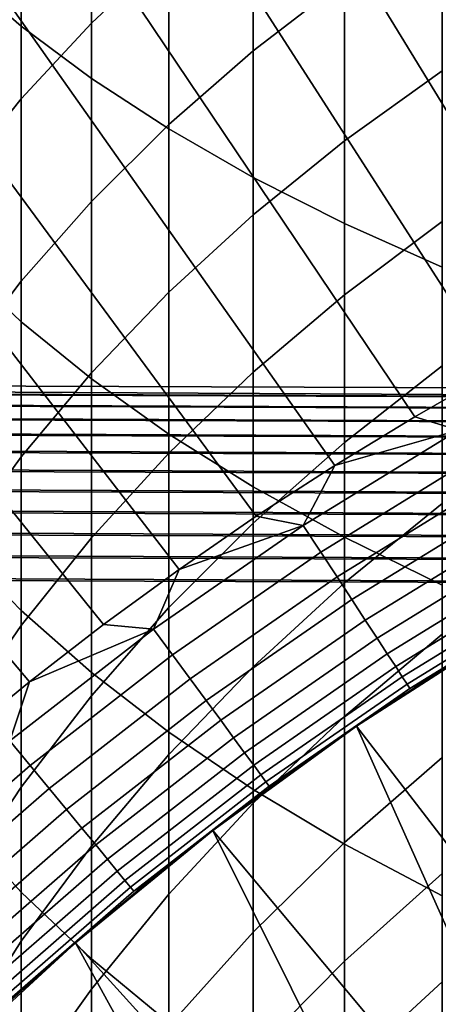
# Model space of a CAD drawing. Header units: metres. Extents: x -109 to 109, y -100 to 58.
# Tile 375 of 642: x -9.08 to -7.26, y -2.86 to 1.41. Entities that reach past the tile are written whole.
import ezdxf

# ---------------------------------------------------------------- set-up
doc = ezdxf.new("R2010")
doc.units = ezdxf.units.M
doc.layers.add('solid_21_062_100_XXX', color=7, linetype='CONTINUOUS')

msp = doc.modelspace()

# ---------------------------------------------------------------- linework, layer by layer
at = {"layer": 'solid_21_062_100_XXX'}
for points in [[(-2.20382, -0.203363, -19.838242), (-23.166414, -0.126966, -19.628342), (-3.36626, 6.248704, -2.111332), (-2.240212, 6.289994, -1.997891)], [(-23.166414, -0.126966, -19.628342), (-4.498542, 6.190415, -2.27148), (-3.36626, 6.248704, -2.111332)], [(-23.166414, -0.126966, -19.628342), (-5.638408, 6.114653, -2.479636), (-4.498542, 6.190415, -2.27148)], [(-23.166414, -0.126966, -19.628342), (-6.788262, 6.02087, -2.737302), (-5.638408, 6.114653, -2.479636)], [(-23.166414, -0.126966, -19.628342), (-7.951138, 5.908281, -3.046637), (-6.788262, 6.02087, -2.737302)], [(-23.166414, -0.126966, -19.628342), (-9.128993, 5.775929, -3.410272), (-7.951138, 5.908281, -3.046637)], [(-9.075924, 2.696332, 207.281082), (-9.346973, 2.908782, 206.766541), (-9.346973, 1.620696, 206.201477), (-9.075924, 1.385983, 206.706253)], [(-8.771758, 2.490517, 207.779556), (-9.075924, 2.696332, 207.281082), (-9.075924, 1.385983, 206.706253), (-8.771758, 1.158598, 207.195267)], [(-7.553299, 2.429828, 28.576704), (-6.291314, 0.264049, 30.020081), (-5.922442, 0.435357, 30.020081), (-7.138115, 2.628782, 28.576704)], [(-8.771758, 2.198412, 195.601883), (-8.435585, 2.496254, 195.17569), (-8.435585, 1.714652, 194.603668), (-8.771758, 1.398486, 195.016449)], [(-8.435585, 2.292085, 208.260162), (-8.771758, 2.490517, 207.779556), (-8.771758, 1.158598, 207.195267), (-8.435585, 0.939371, 207.666748)], [(-7.962944, 2.219705, 28.576704), (-6.655237, 0.082462, 30.020081), (-6.291314, 0.264049, 30.020081), (-7.553299, 2.429828, 28.576704)], [(-8.06863, 2.101762, 208.721115), (-8.435585, 2.292085, 208.260162), (-8.435585, 0.939371, 207.666748), (-8.06863, 0.729103, 208.118958)], [(-8.06863, 2.017899, 194.207748), (-7.672235, 2.30712, 193.830154), (-7.672235, 1.584449, 193.25116), (-8.06863, 1.279017, 193.615768)], [(-9.075924, 1.889488, 196.04393), (-8.771758, 2.198412, 195.601883), (-8.771758, 1.398486, 195.016449), (-9.075924, 1.070555, 195.444595)], [(-8.366748, 1.998565, 28.576704), (-7.013924, -0.10926, 30.020081), (-6.655237, 0.082462, 30.020081), (-7.962944, 2.219705, 28.576704)], [(-7.672235, 1.920241, 209.160767), (-8.06863, 2.101762, 208.721115), (-8.06863, 0.729103, 208.118958), (-7.672235, 0.528559, 208.550247)], [(-8.435585, 1.714652, 194.603668), (-8.06863, 2.017899, 194.207748), (-8.06863, 1.279017, 193.615768), (-8.435585, 0.958772, 193.998062)], [(-8.764416, 1.766572, 28.576704), (-7.367093, -0.310967, 30.020081), (-7.013924, -0.10926, 30.020081), (-8.366748, 1.998565, 28.576704)], [(-9.346973, 1.570606, 196.500229), (-9.075924, 1.889488, 196.04393), (-9.075924, 1.070555, 195.444595), (-9.346973, 0.732054, 195.886536)], [(-7.247845, 1.748186, 209.577469), (-7.672235, 1.920241, 209.160767), (-7.672235, 0.528559, 208.550247), (-7.247845, 0.338473, 208.959061)], [(-7.672235, 1.584449, 193.25116), (-7.247845, 1.873955, 192.905563), (-7.247845, 1.192068, 192.308533), (-7.672235, 0.887748, 192.641159)], [(-9.155655, 1.523895, 28.576704), (-7.714465, -0.522499, 30.020081), (-7.367093, -0.310967, 30.020081), (-8.764416, 1.766572, 28.576704)], [(-8.771758, 1.398486, 195.016449), (-8.435585, 1.714652, 194.603668), (-8.435585, 0.958772, 193.998062), (-8.771758, 0.624884, 194.396652)], [(-9.075924, 1.385983, 206.706253), (-9.346973, 1.620696, 206.201477), (-9.346973, 0.358511, 205.580704), (-9.075924, 0.101981, 206.074753)], [(-8.06863, 1.279017, 193.615768), (-7.672235, 1.584449, 193.25116), (-7.672235, 0.887748, 192.641159), (-8.06863, 0.566686, 192.992096)], [(-9.54018, 1.270713, 28.576704), (-8.055768, -0.743691, 30.020081), (-7.714465, -0.522499, 30.020081), (-9.155655, 1.523895, 28.576704)], [(-9.075924, 1.070555, 195.444595), (-8.771758, 1.398486, 195.016449), (-8.771758, 0.624884, 194.396652), (-9.075924, 0.278572, 194.810059)], [(-8.771758, 1.158598, 207.195267), (-9.075924, 1.385983, 206.706253), (-9.075924, 0.101981, 206.074753), (-8.771758, -0.146539, 206.553391)], [(-9.917707, 1.007211, 28.576704), (-8.390734, -0.974367, 30.020081), (-8.055768, -0.743691, 30.020081), (-9.54018, 1.270713, 28.576704)], [(-8.435585, 0.958772, 193.998062), (-8.06863, 1.279017, 193.615768), (-8.06863, 0.566686, 192.992096), (-8.435585, 0.230055, 193.360046)], [(-8.435585, 0.939371, 207.666748), (-8.771758, 1.158598, 207.195267), (-8.771758, -0.146539, 206.553391), (-8.435585, -0.386142, 207.014832)], [(-7.672235, 0.887748, 192.641159), (-7.247845, 1.192068, 192.308533), (-7.247845, 0.536899, 191.682297), (-7.672235, 0.218345, 192.001328)], [(-9.346973, 0.732054, 195.886536), (-9.075924, 1.070555, 195.444595), (-9.075924, 0.278572, 194.810059), (-9.346973, -0.078903, 195.236801)], [(-10.287962, 0.733582, 28.576704), (-8.719098, -1.214348, 30.020081), (-8.390734, -0.974367, 30.020081), (-9.917707, 1.007211, 28.576704)], [(-8.771758, 0.624884, 194.396652), (-8.435585, 0.958772, 193.998062), (-8.435585, 0.230055, 193.360046), (-8.771758, -0.120917, 193.743668)], [(-8.06863, 0.729103, 208.118958), (-8.435585, 0.939371, 207.666748), (-8.435585, -0.386142, 207.014832), (-8.06863, -0.615955, 207.457443)], [(-8.06863, 0.566686, 192.992096), (-7.672235, 0.887748, 192.641159), (-7.672235, 0.218345, 192.001328), (-8.06863, -0.117733, 192.337906)], [(-10.65067, 0.450027, 28.576704), (-9.040602, -1.463444, 30.020081), (-8.719098, -1.214348, 30.020081), (-10.287962, 0.733582, 28.576704)], [(-7.672235, 0.528559, 208.550247), (-8.06863, 0.729103, 208.118958), (-8.06863, -0.615955, 207.457443), (-7.672235, -0.835139, 207.879562)], [(-9.075924, 0.278572, 194.810059), (-8.771758, 0.624884, 194.396652), (-8.771758, -0.120917, 193.743668), (-9.075924, -0.484951, 194.141571)], [(-8.435585, 0.230055, 193.360046), (-8.06863, 0.566686, 192.992096), (-8.06863, -0.117733, 192.337906), (-8.435585, -0.470108, 192.690811)], [(-7.672235, 0.218345, 192.001328), (-7.247845, 0.536899, 191.682297), (-7.247845, -0.090302, 191.028061), (-7.672235, -0.422482, 191.33287)], [(-7.247845, 0.338473, 208.959061), (-7.672235, 0.528559, 208.550247), (-7.672235, -0.835139, 207.879562), (-7.247845, -1.042894, 208.279678)], [(-11.005567, 0.156755, 28.576704), (-9.354994, -1.721458, 30.020081), (-9.040602, -1.463444, 30.020081), (-10.65067, 0.450027, 28.576704)], [(-9.075924, 0.101981, 206.074753), (-9.346973, 0.358511, 205.580704), (-9.346973, -0.875366, 204.905426), (-9.075924, -1.153223, 205.387802)], [(-9.346973, -0.078903, 195.236801), (-9.075924, 0.278572, 194.810059), (-9.075924, -0.484951, 194.141571), (-9.346973, -0.860717, 194.552292)], [(-8.771758, -0.120917, 193.743668), (-8.435585, 0.230055, 193.360046), (-8.435585, -0.470108, 192.690811), (-8.771758, -0.837497, 193.058731)], [(-8.06863, -0.117733, 192.337906), (-7.672235, 0.218345, 192.001328), (-7.672235, -0.422482, 191.33287), (-8.06863, -0.772935, 191.654449)], [(-8.771758, -0.146539, 206.553391), (-9.075924, 0.101981, 206.074753), (-9.075924, -1.153223, 205.387802), (-8.771758, -1.422404, 205.855118)], [(-2.204883, -0.242691, -19.93008), (-44.130081, -0.089896, -19.510279), (-44.129547, -0.068957, -19.464907)], [(-44.129547, -0.068957, -19.464907), (-44.129009, -0.050568, -19.418442), (-23.166414, -0.126966, -19.628342), (-2.204883, -0.242691, -19.93008)], [(-2.205933, -0.291956, -20.016993), (-44.13113, -0.139161, -19.597193), (-44.130608, -0.113322, -19.55442)], [(-2.204883, -0.242691, -19.93008), (-2.205933, -0.291956, -20.016993), (-44.130608, -0.113322, -19.55442), (-44.130081, -0.089896, -19.510279)], [(-2.204883, -0.242691, -19.93008), (-23.166414, -0.126966, -19.628342), (-2.20382, -0.203363, -19.838242)], [(-9.075924, -0.484951, 194.141571), (-8.771758, -0.120917, 193.743668), (-8.771758, -0.837497, 193.058731), (-9.075924, -1.218556, 193.440369)], [(-8.435585, -0.470108, 192.690811), (-8.06863, -0.117733, 192.337906), (-8.06863, -0.772935, 191.654449), (-8.435585, -1.140383, 191.991638)], [(-7.672235, -0.422482, 191.33287), (-7.247845, -0.090302, 191.028061), (-7.247845, -0.688339, 190.347061), (-7.672235, -1.033511, 190.637085)], [(-7.177139, -0.368831, 30.112827), (-7.013924, -0.10926, 30.020081), (-7.367093, -0.310967, 30.020081)], [(-2.206956, -0.350552, -20.09791), (-44.132153, -0.197757, -19.678108), (-44.131645, -0.167336, -19.638464)], [(-2.205933, -0.291956, -20.016993), (-2.206956, -0.350552, -20.09791), (-44.131645, -0.167336, -19.638464), (-44.13113, -0.139161, -19.597193)], [(-8.435585, -0.386142, 207.014832), (-8.771758, -0.146539, 206.553391), (-8.771758, -1.422404, 205.855118), (-8.435585, -1.681928, 206.305679)], [(-2.206956, -0.350552, -20.09791), (-2.207941, -0.417756, -20.171833), (-44.132652, -0.230333, -19.716003), (-44.132153, -0.197757, -19.678108)], [(-2.207941, -0.417756, -20.171833), (-44.133137, -0.264962, -19.752031), (-44.132652, -0.230333, -19.716003)], [(-2.207941, -0.417756, -20.171833), (-2.208876, -0.49274, -20.237852), (-44.133614, -0.301537, -19.786083), (-44.133137, -0.264962, -19.752031)], [(-2.208876, -0.49274, -20.237852), (-2.209748, -0.574581, -20.295153), (-44.134518, -0.380071, -19.847837), (-44.134071, -0.339946, -19.81805)], [(-2.208876, -0.49274, -20.237852), (-44.134071, -0.339946, -19.81805), (-44.133614, -0.301537, -19.786083)], [(-7.177139, -0.368831, 30.112827), (-7.367093, -0.310967, 30.020081), (-7.714465, -0.522499, 30.020081)], [(-2.209748, -0.574581, -20.295153), (-44.134945, -0.421787, -19.875351), (-44.134518, -0.380071, -19.847837)], [(-7.851046, -0.78308, 30.112827), (-7.177139, -0.368831, 30.112827), (-7.714465, -0.522499, 30.020081)], [(-7.775212, -0.899152, 30.219034), (-7.107814, -0.488905, 30.219034), (-7.177139, -0.368831, 30.112827), (-7.851046, -0.78308, 30.112827)], [(-2.209748, -0.574581, -20.295153), (-2.210547, -0.662269, -20.343029), (-44.135353, -0.464966, -19.900507), (-44.134945, -0.421787, -19.875351)], [(-8.06863, -0.615955, 207.457443), (-8.435585, -0.386142, 207.014832), (-8.435585, -1.681928, 206.305679), (-8.06863, -1.930846, 206.737808)], [(-8.06863, -0.772935, 191.654449), (-7.672235, -0.422482, 191.33287), (-7.672235, -1.033511, 190.637085), (-8.06863, -1.397671, 190.943054)], [(-2.210547, -0.662269, -20.343029), (-44.135742, -0.509475, -19.923227), (-44.135353, -0.464966, -19.900507)], [(-8.771758, -0.837497, 193.058731), (-8.435585, -0.470108, 192.690811), (-8.435585, -1.140383, 191.991638), (-8.771758, -1.523486, 192.34317)], [(-2.210547, -0.662269, -20.343029), (-2.211263, -0.754723, -20.380892), (-44.136112, -0.555176, -19.943443), (-44.135742, -0.509475, -19.923227)], [(-9.346973, -0.860717, 194.552292), (-9.075924, -0.484951, 194.141571), (-9.075924, -1.218556, 193.440369), (-9.346973, -1.611897, 193.83429)], [(-7.704735, -1.007025, 30.336931), (-7.043387, -0.600496, 30.336931), (-7.107814, -0.488905, 30.219034), (-7.775212, -0.899152, 30.219034)], [(-2.211263, -0.754723, -20.380892), (-44.136459, -0.601929, -19.96109), (-44.136112, -0.555176, -19.943443)], [(-7.851046, -0.78308, 30.112827), (-7.714465, -0.522499, 30.020081), (-8.055768, -0.743691, 30.020081)], [(-2.211263, -0.754723, -20.380892), (-2.211887, -0.850806, -20.408274), (-44.136784, -0.64959, -19.976116), (-44.136459, -0.601929, -19.96109)], [(-7.672235, -0.835139, 207.879562), (-8.06863, -0.615955, 207.457443), (-8.06863, -1.930846, 206.737808), (-7.672235, -2.168252, 207.149963)], [(-7.640153, -1.105875, 30.46562), (-6.984348, -0.702754, 30.46562), (-7.043387, -0.600496, 30.336931), (-7.704735, -1.007025, 30.336931)], [(-2.211887, -0.850806, -20.408274), (-44.137081, -0.698011, -19.988472), (-44.136784, -0.64959, -19.976116)], [(-2.211887, -0.850806, -20.408274), (-2.212412, -0.949332, -20.424837), (-44.13736, -0.747044, -19.998123), (-44.137081, -0.698011, -19.988472)], [(-7.672235, -1.033511, 190.637085), (-7.247845, -0.688339, 190.347061), (-7.247845, -1.256072, 189.640594), (-7.672235, -1.613577, 189.915268)], [(-7.581958, -1.19495, 30.60412), (-6.931149, -0.794899, 30.60412), (-6.984348, -0.702754, 30.46562), (-7.640153, -1.105875, 30.46562)], [(-2.212412, -0.949332, -20.424837), (-44.137608, -0.796537, -20.005035), (-44.13736, -0.747044, -19.998123)], [(-7.851046, -0.78308, 30.112827), (-8.055768, -0.743691, 30.020081), (-8.390734, -0.974367, 30.020081)], [(-2.212412, -0.949332, -20.424837), (-2.212826, -1.049087, -20.43038), (-44.137829, -0.846337, -20.009192), (-44.137608, -0.796537, -20.005035)], [(-8.501109, -1.233824, 30.112827), (-7.851046, -0.78308, 30.112827), (-8.390734, -0.974367, 30.020081)], [(-8.418996, -1.345543, 30.219034), (-7.775212, -0.899152, 30.219034), (-7.851046, -0.78308, 30.112827), (-8.501109, -1.233824, 30.112827)], [(-8.435585, -1.140383, 191.991638), (-8.06863, -0.772935, 191.654449), (-8.06863, -1.397671, 190.943054), (-8.435585, -1.779492, 191.26387)], [(-7.530593, -1.273569, 30.751375), (-6.884193, -0.876228, 30.751375), (-6.931149, -0.794899, 30.60412), (-7.581958, -1.19495, 30.60412)], [(-44.137829, -0.846337, -20.009192), (-2.212826, -1.049087, -20.43038), (-23.175426, -0.972689, -20.220478)], [(-9.075924, -1.218556, 193.440369), (-8.771758, -0.837497, 193.058731), (-8.771758, -1.523486, 192.34317), (-9.075924, -1.920846, 192.707794)], [(-7.247845, -1.042894, 208.279678), (-7.672235, -0.835139, 207.879562), (-7.672235, -2.168252, 207.149963), (-7.247845, -2.393279, 207.540634)], [(-9.075924, -1.153223, 205.387802), (-9.346973, -0.875366, 204.905426), (-9.346973, -2.078582, 204.17691), (-9.075924, -2.377235, 204.646698)], [(-7.486451, -1.341133, 30.906261), (-6.84384, -0.946122, 30.906261), (-6.884193, -0.876228, 30.751375), (-7.530593, -1.273569, 30.751375)], [(-8.342684, -1.449369, 30.336931), (-7.704735, -1.007025, 30.336931), (-7.775212, -0.899152, 30.219034), (-8.418996, -1.345543, 30.219034)], [(-23.175426, -0.972689, -20.220478), (-2.212826, -1.049087, -20.43038), (-9.679617, -22.091299, -20.355614), (-17.148014, -22.086779, -20.280832)], [(-8.501109, -1.233824, 30.112827), (-8.390734, -0.974367, 30.020081), (-8.719098, -1.214348, 30.020081)], [(-7.449868, -1.397128, 31.067598), (-6.810397, -1.004046, 31.067598), (-6.84384, -0.946122, 30.906261), (-7.486451, -1.341133, 30.906261)], [(-8.272755, -1.544512, 30.46562), (-7.640153, -1.105875, 30.46562), (-7.704735, -1.007025, 30.336931), (-8.342684, -1.449369, 30.336931)], [(-7.421123, -1.441125, 31.234156), (-6.784119, -1.049561, 31.234156), (-6.810397, -1.004046, 31.067598), (-7.449868, -1.397128, 31.067598)], [(-2.212826, -1.049087, -20.43038), (-2.212831, -11.565833, -20.43038), (-9.679617, -22.091299, -20.355614)], [(-8.06863, -1.397671, 190.943054), (-7.672235, -1.033511, 190.637085), (-7.672235, -1.613577, 189.915268), (-8.06863, -1.99075, 190.205048)], [(-7.400435, -1.47279, 31.404663), (-6.765207, -1.082317, 31.404663), (-6.784119, -1.049561, 31.234156), (-7.421123, -1.441125, 31.234156)], [(-8.209741, -1.630245, 30.60412), (-7.581958, -1.19495, 30.60412), (-7.640153, -1.105875, 30.46562), (-8.272755, -1.544512, 30.46562)], [(-7.387963, -1.491881, 31.57782), (-6.753805, -1.102066, 31.57782), (-6.765207, -1.082317, 31.404663), (-7.400435, -1.47279, 31.404663)], [(-7.387963, -1.491881, 31.57782), (-6.971366, -1.239288, 31.752131), (-6.753805, -1.102066, 31.57782)], [(-8.771758, -1.422404, 205.855118), (-9.075924, -1.153223, 205.387802), (-9.075924, -2.377235, 204.646698), (-8.771758, -2.666564, 205.101822)], [(-8.771758, -1.523486, 192.34317), (-8.435585, -1.140383, 191.991638), (-8.435585, -1.779492, 191.26387), (-8.771758, -2.177578, 191.598343)], [(-8.154123, -1.705915, 30.751375), (-7.530593, -1.273569, 30.751375), (-7.581958, -1.19495, 30.60412), (-8.209741, -1.630245, 30.60412)], [(-9.346973, -1.611897, 193.83429), (-9.075924, -1.218556, 193.440369), (-9.075924, -1.920846, 192.707794), (-9.346973, -2.331012, 193.084167)], [(-9.125355, -1.719694, 30.112827), (-8.501109, -1.233824, 30.112827), (-9.040602, -1.463444, 30.020081)], [(-9.037212, -1.82672, 30.219034), (-8.418996, -1.345543, 30.219034), (-8.501109, -1.233824, 30.112827), (-9.125355, -1.719694, 30.112827)], [(-8.501109, -1.233824, 30.112827), (-8.719098, -1.214348, 30.020081), (-9.040602, -1.463444, 30.020081)], [(-6.971311, -1.239255, 45.097431), (-7.619986, -1.656131, 45.097431), (-6.703761, -2.847137, 46.597431), (-6.405731, -2.652755, 46.597431)], [(-7.619986, -1.656131, 45.097431), (-6.971311, -1.239255, 45.097431), (-7.298651, -1.443077, 31.752131), (-7.619984, -1.656129, 31.752131)], [(-7.387963, -1.491881, 31.57782), (-7.298651, -1.443077, 31.752131), (-6.971366, -1.239288, 31.752131)], [(-6.971311, -1.239255, 45.097431), (-6.971366, -1.239288, 31.752131), (-7.298651, -1.443077, 31.752131)], [(-8.106326, -1.770945, 30.906261), (-7.486451, -1.341133, 30.906261), (-7.530593, -1.273569, 30.751375), (-8.154123, -1.705915, 30.751375)], [(-7.672235, -1.613577, 189.915268), (-7.247845, -1.256072, 189.640594), (-7.247845, -1.792416, 188.910019), (-7.672235, -2.161574, 189.168823)], [(-8.955297, -1.926185, 30.336931), (-8.342684, -1.449369, 30.336931), (-8.418996, -1.345543, 30.219034), (-9.037212, -1.82672, 30.219034)], [(-8.066714, -1.82484, 31.067598), (-7.449868, -1.397128, 31.067598), (-7.486451, -1.341133, 30.906261), (-8.106326, -1.770945, 30.906261)], [(-8.435585, -1.779492, 191.26387), (-8.06863, -1.397671, 190.943054), (-8.06863, -1.99075, 190.205048), (-8.435585, -2.386214, 190.508881)], [(-8.035589, -1.867187, 31.234156), (-7.421123, -1.441125, 31.234156), (-7.449868, -1.397128, 31.067598), (-8.066714, -1.82484, 31.067598)], [(-8.880232, -2.01733, 30.46562), (-8.272755, -1.544512, 30.46562), (-8.342684, -1.449369, 30.336931), (-8.955297, -1.926185, 30.336931)], [(-8.435585, -1.681928, 206.305679), (-8.771758, -1.422404, 205.855118), (-8.771758, -2.666564, 205.101822), (-8.435585, -2.945513, 205.540604)], [(-8.013188, -1.897664, 31.404663), (-7.400435, -1.47279, 31.404663), (-7.421123, -1.441125, 31.234156), (-8.035589, -1.867187, 31.234156)], [(-7.387963, -1.491881, 31.57782), (-7.619984, -1.656129, 31.752131), (-7.298651, -1.443077, 31.752131)], [(-9.125355, -1.719694, 30.112827), (-9.040602, -1.463444, 30.020081), (-9.354994, -1.721458, 30.020081)], [(-7.999683, -1.916039, 31.57782), (-7.387963, -1.491881, 31.57782), (-7.400435, -1.47279, 31.404663), (-8.013188, -1.897664, 31.404663)], [(-7.999683, -1.916039, 31.57782), (-7.619984, -1.656129, 31.752131), (-7.387963, -1.491881, 31.57782)], [(-9.075924, -1.920846, 192.707794), (-8.771758, -1.523486, 192.34317), (-8.771758, -2.177578, 191.598343), (-9.075924, -2.590479, 191.945267)], [(-8.812592, -2.099462, 30.60412), (-8.209741, -1.630245, 30.60412), (-8.272755, -1.544512, 30.46562), (-8.880232, -2.01733, 30.46562)], [(-8.06863, -1.99075, 190.205048), (-7.672235, -1.613577, 189.915268), (-7.672235, -2.161574, 189.168823), (-8.06863, -2.551039, 189.441849)], [(-8.75289, -2.171954, 30.751375), (-8.154123, -1.705915, 30.751375), (-8.209741, -1.630245, 30.60412), (-8.812592, -2.099462, 30.60412)], [(-7.619986, -1.656131, 45.097431), (-8.24378, -2.109345, 45.097431), (-7.281698, -3.261822, 46.597431), (-6.995806, -3.050195, 46.597431)], [(-8.24378, -2.109345, 45.097431), (-7.619986, -1.656131, 45.097431), (-7.935101, -1.878271, 31.752131), (-8.243747, -2.10932, 31.752131)], [(-7.999683, -1.916039, 31.57782), (-7.935101, -1.878271, 31.752131), (-7.619984, -1.656129, 31.752131)], [(-7.619986, -1.656131, 45.097431), (-7.619984, -1.656129, 31.752131), (-7.935101, -1.878271, 31.752131)], [(-7.619986, -1.656131, 45.097431), (-6.995806, -3.050195, 46.597431), (-6.703761, -2.847137, 46.597431)], [(-8.701583, -2.234252, 30.906261), (-8.106326, -1.770945, 30.906261), (-8.154123, -1.705915, 30.751375), (-8.75289, -2.171954, 30.751375)], [(-8.06863, -1.930846, 206.737808), (-8.435585, -1.681928, 206.305679), (-8.435585, -2.945513, 205.540604), (-8.06863, -3.213063, 205.961472)], [(-9.627983, -2.341222, 30.219034), (-9.037212, -1.82672, 30.219034), (-9.125355, -1.719694, 30.112827), (-9.721888, -2.239215, 30.112827)], [(-8.771758, -2.177578, 191.598343), (-8.435585, -1.779492, 191.26387), (-8.435585, -2.386214, 190.508881), (-8.771758, -2.798525, 190.825668)], [(-8.659062, -2.285882, 31.067598), (-8.066714, -1.82484, 31.067598), (-8.106326, -1.770945, 30.906261), (-8.701583, -2.234252, 30.906261)], [(-7.672235, -2.161574, 189.168823), (-7.247845, -1.792416, 188.910019), (-7.247845, -2.29635, 188.156723), (-7.672235, -2.676455, 188.399155)], [(-9.540712, -2.436023, 30.336931), (-8.955297, -1.926185, 30.336931), (-9.037212, -1.82672, 30.219034), (-9.627983, -2.341222, 30.219034)], [(-8.625651, -2.326451, 31.234156), (-8.035589, -1.867187, 31.234156), (-8.066714, -1.82484, 31.067598), (-8.659062, -2.285882, 31.067598)], [(-8.601606, -2.355648, 31.404663), (-8.013188, -1.897664, 31.404663), (-8.035589, -1.867187, 31.234156), (-8.625651, -2.326451, 31.234156)], [(-7.999683, -1.916039, 31.57782), (-8.243747, -2.10932, 31.752131), (-7.935101, -1.878271, 31.752131)], [(-9.346973, -2.331012, 193.084167), (-9.075924, -1.920846, 192.707794), (-9.075924, -2.590479, 191.945267), (-9.346973, -3.016687, 192.303375)], [(-8.587109, -2.37325, 31.57782), (-7.999683, -1.916039, 31.57782), (-8.013188, -1.897664, 31.404663), (-8.601606, -2.355648, 31.404663)], [(-8.587109, -2.37325, 31.57782), (-8.243747, -2.10932, 31.752131), (-7.999683, -1.916039, 31.57782)], [(-9.460741, -2.522896, 30.46562), (-8.880232, -2.01733, 30.46562), (-8.955297, -1.926185, 30.336931), (-9.540712, -2.436023, 30.336931)], [(-7.672235, -2.168252, 207.149963), (-8.06863, -1.930846, 206.737808), (-8.06863, -3.213063, 205.961472), (-7.672235, -3.468238, 206.362869)], [(-8.435585, -2.386214, 190.508881), (-8.06863, -1.99075, 190.205048), (-8.06863, -2.551039, 189.441849), (-8.435585, -2.959392, 189.728134)], [(-9.388679, -2.601177, 30.60412), (-8.812592, -2.099462, 30.60412), (-8.880232, -2.01733, 30.46562), (-9.460741, -2.522896, 30.46562)], [(-9.075924, -2.377235, 204.646698), (-9.346973, -2.078582, 204.17691), (-9.346973, -3.24884, 203.396561), (-9.075924, -3.567722, 203.852859)], [(-9.325074, -2.670269, 30.751375), (-8.75289, -2.171954, 30.751375), (-8.812592, -2.099462, 30.60412), (-9.388679, -2.601177, 30.60412)], [(-8.24378, -2.109345, 45.097431), (-8.545668, -2.349088, 31.752131), (-8.84062, -2.597381, 31.752131), (-8.840531, -2.597304, 45.097431)], [(-8.24378, -2.109345, 45.097431), (-8.840531, -2.597304, 45.097431), (-7.833786, -3.709796, 46.597431), (-7.561042, -3.481703, 46.597431)], [(-8.587109, -2.37325, 31.57782), (-8.545668, -2.349088, 31.752131), (-8.243747, -2.10932, 31.752131)], [(-8.24378, -2.109345, 45.097431), (-8.243747, -2.10932, 31.752131), (-8.545668, -2.349088, 31.752131)], [(-8.24378, -2.109345, 45.097431), (-7.561042, -3.481703, 46.597431), (-7.281698, -3.261822, 46.597431)], [(-9.270413, -2.729647, 30.906261), (-8.701583, -2.234252, 30.906261), (-8.75289, -2.171954, 30.751375), (-9.325074, -2.670269, 30.751375)], [(-9.075924, -2.590479, 191.945267), (-8.771758, -2.177578, 191.598343), (-8.771758, -2.798525, 190.825668), (-9.075924, -3.22618, 191.154221)], [(-8.06863, -2.551039, 189.441849), (-7.672235, -2.161574, 189.168823), (-7.672235, -2.676455, 188.399155), (-8.06863, -3.077471, 188.654922)], [(-7.247845, -2.393279, 207.540634), (-7.672235, -2.168252, 207.149963), (-7.672235, -3.468238, 206.362869), (-7.247845, -3.710108, 206.743332)], [(-9.225113, -2.778856, 31.067598), (-8.659062, -2.285882, 31.067598), (-8.701583, -2.234252, 30.906261), (-9.270413, -2.729647, 30.906261)], [(-9.189518, -2.817522, 31.234156), (-8.625651, -2.326451, 31.234156), (-8.659062, -2.285882, 31.067598), (-9.225113, -2.778856, 31.067598)], [(-7.672235, -2.676455, 188.399155), (-7.247845, -2.29635, 188.156723), (-7.247845, -2.766912, 187.382126), (-7.672235, -3.15724, 187.607742)], [(-9.1639, -2.84535, 31.404663), (-8.601606, -2.355648, 31.404663), (-8.625651, -2.326451, 31.234156), (-9.189518, -2.817522, 31.234156)], [(-8.587109, -2.37325, 31.57782), (-8.84062, -2.597381, 31.752131), (-8.545668, -2.349088, 31.752131)], [(-9.148456, -2.862128, 31.57782), (-8.587109, -2.37325, 31.57782), (-8.601606, -2.355648, 31.404663), (-9.1639, -2.84535, 31.404663)], [(-9.148456, -2.862128, 31.57782), (-8.84062, -2.597381, 31.752131), (-8.587109, -2.37325, 31.57782)], [(-8.771758, -2.666564, 205.101822), (-9.075924, -2.377235, 204.646698), (-9.075924, -3.567722, 203.852859), (-8.771758, -3.876647, 204.294907)], [(-8.771758, -2.798525, 190.825668), (-8.435585, -2.386214, 190.508881), (-8.435585, -2.959392, 189.728134), (-8.771758, -3.385142, 190.026611)], [(-8.435585, -2.959392, 189.728134), (-8.06863, -2.551039, 189.441849), (-8.06863, -3.077471, 188.654922), (-8.435585, -3.497934, 188.923096)], [(-8.840531, -2.597304, 45.097431), (-9.408756, -3.118817, 45.097431), (-8.358703, -4.190001, 46.597431), (-8.099751, -3.945967, 46.597431)], [(-9.408756, -3.118817, 45.097431), (-8.840531, -2.597304, 45.097431), (-9.128361, -2.853995, 31.752131), (-9.408657, -3.118721, 31.752131)], [(-9.346973, -3.016687, 192.303375), (-9.075924, -2.590479, 191.945267), (-9.075924, -3.22618, 191.154221), (-9.346973, -3.667618, 191.493378)], [(-9.148456, -2.862128, 31.57782), (-9.128361, -2.853995, 31.752131), (-8.84062, -2.597381, 31.752131)], [(-8.840531, -2.597304, 45.097431), (-8.84062, -2.597381, 31.752131), (-9.128361, -2.853995, 31.752131)], [(-8.840531, -2.597304, 45.097431), (-8.099751, -3.945967, 46.597431), (-7.833786, -3.709796, 46.597431)], [(-8.435585, -2.945513, 205.540604), (-8.771758, -2.666564, 205.101822), (-8.771758, -3.876647, 204.294907), (-8.435585, -4.174488, 204.7211)], [(-8.06863, -3.077471, 188.654922), (-7.672235, -2.676455, 188.399155), (-7.672235, -3.15724, 187.607742), (-8.06863, -3.569041, 187.845749)], [(-7.672235, -3.15724, 187.607742), (-7.247845, -2.766912, 187.382126), (-7.247845, -3.203204, 186.587738), (-7.672235, -3.603011, 186.796082)], [(-9.075924, -3.22618, 191.154221), (-8.771758, -2.798525, 190.825668), (-8.771758, -3.385142, 190.026611), (-9.075924, -3.826735, 190.336182)]]:
    msp.add_3dface(points, dxfattribs=at)

doc.saveas('drawing.dxf')
